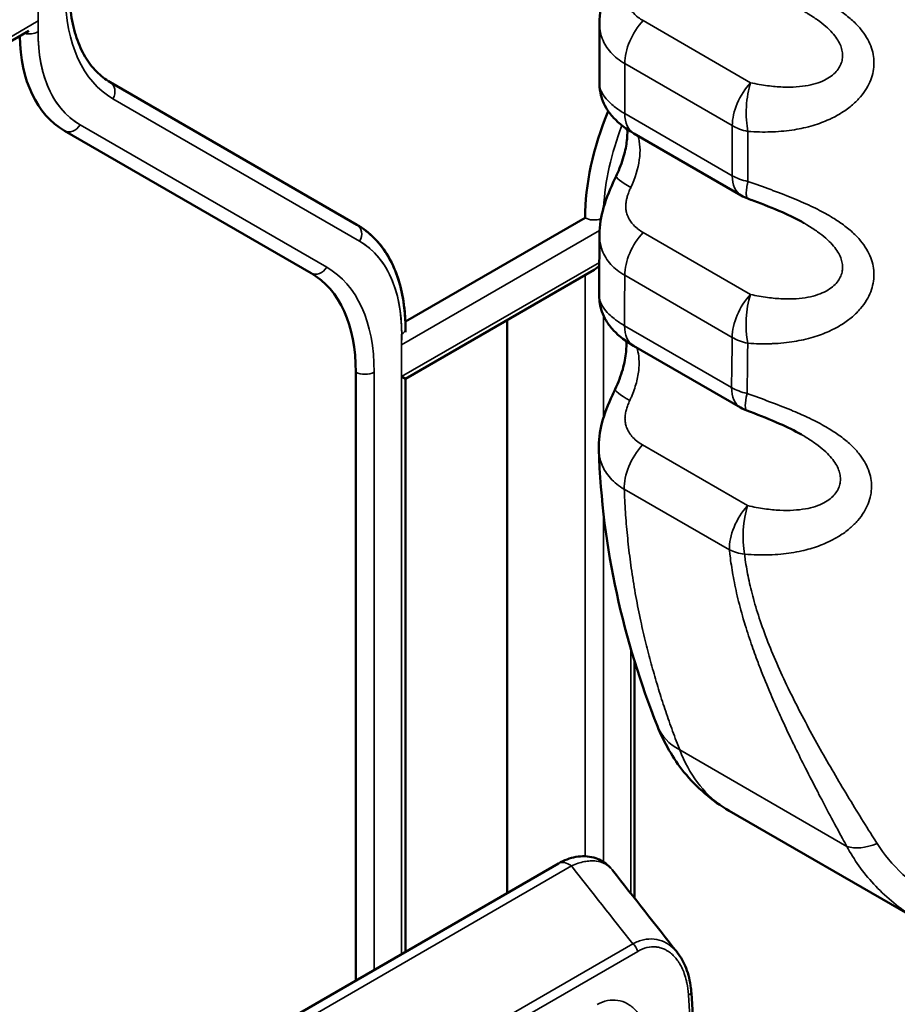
# Model space of a CAD drawing. Header units: millimetres. Extents: x 0 to 14369, y -869 to 2970.
# Tile 729 of 787: x 3818 to 3838, y 1840 to 1863. Entities that reach past the tile are written whole.
import ezdxf

# ---------------------------------------------------------------- set-up
doc = ezdxf.new("R2010")
doc.units = ezdxf.units.MM
doc.header["$LTSCALE"] = 10
doc.layers.add('Sichtbar (ISO)', color=7, linetype='Continuous', lineweight=50)
doc.layers.add('Sichtbar schmal (ISO)', color=7, linetype='Continuous', lineweight=35)

msp = doc.modelspace()

# ---------------------------------------------------------------- linework, layer by layer
at = {"layer": 'Sichtbar (ISO)'}
for p, q in [((3831.187, 1861.397), (3831.187, 1862.802)), ((3814.325, 1860.506), (3817.984, 1862.619)), ((3825.576, 1858.133), (3819.868, 1861.428)), ((3825.576, 1858.133), (3819.868, 1861.428)), ((3818.808, 1860.309), (3824.515, 1857.014)), ((3818.808, 1860.309), (3824.515, 1857.014)), ((3834.468, 1858.81), (3831.98, 1860.247)), ((3830.854, 1858.294), (3826.696, 1855.893)), ((3835.918, 1858.172), (3835.918, 1858.172)), ((3826.699, 1854.569), (3831.066, 1857.09)), ((3829.051, 1842.671), (3829.051, 1855.927)), ((3829.051, 1855.927), (3829.051, 1842.671)), ((3826.699, 1855.722), (3826.699, 1855.65)), ((3834.451, 1853.904), (3831.975, 1855.334)), ((3825.55, 1854.725), (3825.55, 1840.65)), ((3826.611, 1854.62), (3826.699, 1854.569)), ((3826.699, 1854.569), (3826.699, 1841.313)), ((3826.699, 1854.569), (3826.699, 1841.313)), ((3835.86, 1853.278), (3835.86, 1853.278)), ((3832.002, 1842.551), (3832.002, 1848.04)), ((3832.002, 1842.551), (3832.002, 1848.04)), ((3834.19, 1844.578), (3834.19, 1844.577)), ((3834.19, 1844.577), (3838.579, 1842.043)), ((3830.24, 1843.358), (3822.694, 1839.001)), ((3832.002, 1841.521), (3832.002, 1841.521)), ((3832.002, 1841.521), (3832.002, 1841.521))]:
    msp.add_line(p, q, dxfattribs=at)
for centre, end in [((3834.968, 1859.676), 249.6084), ((3834.951, 1854.771), 249.2849)]:
    msp.add_arc(centre, 1, 240, end, dxfattribs=at)
for centre, major_axis, ratio, start_param, end_param in [((3821.308, 1864.639), (-2.5, -4.33), 0.57735, 5.522643, 6.283185), ((3834.389, 1860.335), (-2.5, -4.33), 0.57735, 4.940149, 5.497787), ((3832.48, 1861.113), (-0.5, -0.866), 0.57735, 6.283115, 6.283185), ((3822.015, 1852.684), (2.5, 4.33), 0.57735, 5.497787, 6.283185), ((3831.066, 1857.437), (-0.212, -0.367), 0.57735, 0.785398, 1.191118), ((3832.475, 1856.2), (-0.5, -0.866), 0.57735, 6.283116, 6.283185), ((3834.388, 1847.27), (-1.86, -0.735), 0.688747, 6.283177, 6.283308), ((3830.49, 1842.925), (-0.25, 0.433), 0.57735, 6.282726, 6.283185)]:
    msp.add_ellipse(centre, major_axis=major_axis, ratio=ratio, start_param=start_param, end_param=end_param, dxfattribs=at)
for points, knots in [([(3831.187, 1862.801), (3831.187, 1863.012), (3831.223, 1863.225), (3831.349, 1863.656), (3831.445, 1863.879), (3831.555, 1864.117), (3831.565, 1864.138), (3831.575, 1864.16)], [0, 0, 0, 0, 0.0657843, 0.0657843, 0.1372509, 0.1372509, 0.1444412, 0.1444412, 0.1444412, 0.1444412]), ([(3818.921, 1863.595), (3818.921, 1863.382), (3818.935, 1863.179), (3818.992, 1862.799), (3819.034, 1862.621), (3819.143, 1862.297), (3819.21, 1862.15), (3819.365, 1861.888), (3819.453, 1861.774), (3819.647, 1861.577), (3819.753, 1861.495), (3819.868, 1861.428)], [3.1415927, 3.1415927, 3.1415927, 3.1415927, 3.2986723, 3.2986723, 3.4557519, 3.4557519, 3.6128316, 3.6128316, 3.7699112, 3.7699112, 3.9269908, 3.9269908, 3.9269908, 3.9269908]), ([(3818.921, 1863.595), (3818.921, 1863.382), (3818.935, 1863.179), (3818.992, 1862.799), (3819.034, 1862.621), (3819.143, 1862.297), (3819.21, 1862.15), (3819.365, 1861.888), (3819.453, 1861.774), (3819.647, 1861.577), (3819.753, 1861.495), (3819.868, 1861.428)], [3.1415927, 3.1415927, 3.1415927, 3.1415927, 3.2986723, 3.2986723, 3.4557519, 3.4557519, 3.6128316, 3.6128316, 3.7699112, 3.7699112, 3.9269908, 3.9269908, 3.9269908, 3.9269908]), ([(3831.98, 1860.247), (3831.802, 1860.349), (3831.645, 1860.466), (3831.448, 1860.679), (3831.39, 1860.755), (3831.303, 1860.905), (3831.27, 1860.975), (3831.208, 1861.159), (3831.187, 1861.278), (3831.187, 1861.397)], [0, 0, 0, 0, 0.0672449, 0.0672449, 0.0997114, 0.0997114, 0.1245802, 0.1245802, 0.161148, 0.161148, 0.161148, 0.161148]), ([(3831.831, 1860.339), (3831.834, 1860.287), (3831.834, 1860.227), (3831.823, 1860.057), (3831.804, 1859.938), (3831.74, 1859.677), (3831.693, 1859.533), (3831.615, 1859.346), (3831.595, 1859.303), (3831.575, 1859.26)], [1.501251, 1.501251, 1.501251, 1.501251, 1.6523965, 1.6523965, 1.8883791, 1.8883791, 2.139687, 2.139687, 2.2147646, 2.2147646, 2.2147646, 2.2147646]), ([(3831.186, 1857.903), (3831.186, 1858.114), (3831.223, 1858.327), (3831.35, 1858.759), (3831.445, 1858.982), (3831.555, 1859.218), (3831.565, 1859.239), (3831.575, 1859.259)], [0, 0, 0, 0, 0.0658516, 0.0658516, 0.1374057, 0.1374057, 0.1441961, 0.1441961, 0.1441961, 0.1441961]), ([(3835.918, 1858.172), (3835.761, 1858.263), (3835.592, 1858.345), (3835.203, 1858.516), (3834.98, 1858.603), (3834.713, 1858.704), (3834.666, 1858.721), (3834.62, 1858.738)], [0, 0, 0, 0, 0.0560299, 0.0560299, 0.1274934, 0.1274934, 0.142598, 0.142598, 0.142598, 0.142598]), ([(3825.576, 1858.133), (3825.722, 1858.049), (3825.857, 1857.944), (3826.098, 1857.7), (3826.204, 1857.561), (3826.386, 1857.255), (3826.461, 1857.088), (3826.581, 1856.731), (3826.625, 1856.542), (3826.684, 1856.144), (3826.699, 1855.937), (3826.699, 1855.722)], [5.4977871, 5.4977871, 5.4977871, 5.4977871, 5.6548668, 5.6548668, 5.8119464, 5.8119464, 5.969026, 5.969026, 6.1261057, 6.1261057, 6.2831853, 6.2831853, 6.2831853, 6.2831853]), ([(3825.576, 1858.133), (3825.726, 1858.047), (3825.863, 1857.939), (3826.109, 1857.688), (3826.216, 1857.544), (3826.399, 1857.229), (3826.474, 1857.056), (3826.592, 1856.688), (3826.635, 1856.492), (3826.687, 1856.106), (3826.699, 1855.917), (3826.699, 1855.722)], [5.4977871, 5.4977871, 5.4977871, 5.4977871, 5.6585239, 5.6585239, 5.8192606, 5.8192606, 5.9799973, 5.9799973, 6.1407341, 6.1407341, 6.2831853, 6.2831853, 6.2831853, 6.2831853]), ([(3831.975, 1855.334), (3831.8, 1855.435), (3831.645, 1855.549), (3831.449, 1855.759), (3831.39, 1855.834), (3831.302, 1855.982), (3831.269, 1856.052), (3831.203, 1856.239), (3831.181, 1856.363), (3831.182, 1856.486)], [0, 0, 0, 0, 0.0665161, 0.0665161, 0.0990296, 0.0990296, 0.1238428, 0.1238428, 0.1617374, 0.1617374, 0.1617374, 0.1617374]), ([(3831.549, 1854.326), (3831.622, 1854.479), (3831.682, 1854.637), (3831.766, 1854.93), (3831.793, 1855.07), (3831.813, 1855.285), (3831.813, 1855.37), (3831.808, 1855.439)], [0, 0, 0, 0, 0.051391, 0.051391, 0.1008382, 0.1008382, 0.1388564, 0.1388564, 0.1388564, 0.1388564]), ([(3831.172, 1852.93), (3831.165, 1853.135), (3831.193, 1853.344), (3831.303, 1853.765), (3831.391, 1853.983), (3831.508, 1854.238), (3831.528, 1854.282), (3831.549, 1854.326)], [0, 0, 0, 0, 0.0640289, 0.0640289, 0.1335285, 0.1335285, 0.1481583, 0.1481583, 0.1481583, 0.1481583]), ([(3835.86, 1853.278), (3835.7, 1853.37), (3835.528, 1853.454), (3835.132, 1853.629), (3834.905, 1853.718), (3834.653, 1853.814), (3834.625, 1853.825), (3834.598, 1853.835)], [0, 0, 0, 0, 0.0569466, 0.0569466, 0.1298689, 0.1298689, 0.1388534, 0.1388534, 0.1388534, 0.1388534]), ([(3834.189, 1844.577), (3833.792, 1844.807), (3833.432, 1845.115), (3832.887, 1845.791), (3832.679, 1846.153), (3832.528, 1846.535)], [0, 0, 0, 0, 0.156312, 0.156312, 0.294894, 0.294894, 0.294894, 0.294894]), ([(3830.24, 1843.358), (3830.368, 1843.432), (3830.504, 1843.484), (3830.779, 1843.533), (3830.923, 1843.53), (3831.17, 1843.462), (3831.279, 1843.405), (3831.396, 1843.305), (3831.423, 1843.278), (3831.449, 1843.25)], [0, 0, 0, 0, 0.0487306, 0.0487306, 0.0967987, 0.0967987, 0.1365635, 0.1365635, 0.1495427, 0.1495427, 0.1495427, 0.1495427]), ([(3832.989, 1841.299), (3833.072, 1841.194), (3833.14, 1841.07), (3833.246, 1840.793), (3833.283, 1840.637), (3833.307, 1840.438), (3833.311, 1840.399), (3833.314, 1840.36)], [0, 0, 0, 0, 0.0464692, 0.0464692, 0.0963292, 0.0963292, 0.1083603, 0.1083603, 0.1083603, 0.1083603])]:
    msp.add_open_spline(points, degree=3, knots=knots, dxfattribs=at)
for points in [[(3831.187, 1861.397), (3831.187, 1861.397), (3831.187, 1861.397), (3831.187, 1861.397)], [(3831.181, 1856.487), (3831.184, 1856.959), (3831.185, 1857.432), (3831.186, 1857.904)], [(3831.182, 1856.486), (3831.182, 1856.486), (3831.182, 1856.487), (3831.182, 1856.487)], [(3832.528, 1846.535), (3831.746, 1848.515), (3831.252, 1850.616), (3831.172, 1852.931)], [(3831.487, 1843.204), (3831.486, 1843.205), (3831.485, 1843.207), (3831.484, 1843.208)], [(3831.488, 1843.205), (3831.987, 1842.569), (3832.488, 1841.933), (3832.99, 1841.298)], [(3833.314, 1840.36), (3833.502, 1837.599), (3833.525, 1834.79), (3833.429, 1831.98)]]:
    msp.add_open_spline(points, degree=3, dxfattribs=at)
at = {"layer": 'Sichtbar schmal (ISO)'}
for p, q in [((3818.197, 1862.598), (3818.197, 1888.3)), ((3814.23, 1860.552), (3818.203, 1862.846)), ((3832.197, 1862.855), (3834.685, 1861.418)), ((3831.772, 1861.862), (3831.772, 1860.704)), ((3834.261, 1860.425), (3831.772, 1861.862)), ((3825.638, 1857.751), (3819.931, 1861.046)), ((3819.931, 1861.046), (3825.638, 1857.751)), ((3831.772, 1860.704), (3834.261, 1859.268)), ((3819.17, 1860.446), (3824.877, 1857.151)), ((3824.877, 1857.151), (3819.17, 1860.446)), ((3834.261, 1859.268), (3834.261, 1860.425)), ((3834.623, 1860.291), (3834.623, 1859.134)), ((3831.188, 1857.997), (3826.604, 1855.351)), ((3832.196, 1857.955), (3834.682, 1856.52)), ((3831.278, 1857.475), (3831.278, 1857.476)), ((3826.611, 1854.62), (3831.185, 1857.26)), ((3830.854, 1856.968), (3830.854, 1843.524)), ((3830.854, 1843.524), (3830.854, 1856.968)), ((3831.772, 1856.963), (3834.257, 1855.528)), ((3831.278, 1853.658), (3831.278, 1856.038)), ((3831.278, 1856.038), (3831.278, 1853.658)), ((3834.244, 1854.368), (3831.768, 1855.797)), ((3826.611, 1855.6), (3826.611, 1841.263)), ((3825.55, 1854.725), (3825.55, 1840.65)), ((3825.975, 1840.895), (3825.975, 1854.725)), ((3825.975, 1854.725), (3825.975, 1840.895)), ((3826.611, 1841.263), (3826.611, 1854.62)), ((3832.184, 1853.04), (3834.616, 1851.635)), ((3831.278, 1852.506), (3831.278, 1852.507)), ((3831.278, 1852.507), (3831.278, 1852.506)), ((3831.761, 1852.016), (3834.194, 1850.611)), ((3831.278, 1843.395), (3831.278, 1851.464)), ((3831.278, 1851.464), (3831.278, 1843.395)), ((3831.914, 1848.333), (3831.914, 1842.662)), ((3831.914, 1842.662), (3831.914, 1848.333)), ((3836.914, 1843.752), (3833.045, 1845.985)), ((3822.994, 1838.943), (3830.54, 1843.3)), ((3831.959, 1841.499), (3825.547, 1837.797)), ((3825.661, 1837.623), (3832.072, 1841.325))]:
    msp.add_line(p, q, dxfattribs=at)
for centre, major_axis, ratio, start_param, end_param in [((3822.581, 1865.636), (-2.65, -4.59), 0.57735, 5.497787, 6.283185), ((3822.581, 1865.636), (-2.65, -4.59), 0.57735, 5.497787, 6.283185), ((3821.52, 1864.516), (-2.35, -4.07), 0.57735, 5.433914, 6.283185), ((3832.48, 1862.27), (-0.5, -0.866), 0.57735, 4.338507, 5.497787), ((3821.308, 1864.639), (-2.5, -4.33), 0.57735, 5.522643, 6.283185), ((3817.984, 1862.72), (-0.3, 0), 0.57735, 1.212477, 2.356194), ((3821.52, 1864.516), (-2.35, -4.07), 0.57735, 5.497787, 6.283185), ((3819.718, 1861.169), (0.15, 0.26), 0.816497, 4.712389, 6.283185), ((3819.718, 1861.169), (0.15, 0.26), 0.816497, 4.712389, 6.283185), ((3834.968, 1860.833), (0.5, 0.866), 0.57735, 1.196907, 2.356194), ((3834.389, 1860.335), (-2.5, -4.33), 0.57735, 4.940149, 5.497787), ((3832.48, 1861.113), (-0.5, -0.866), 0.57735, 5.497787, 6.283115), ((3818.958, 1860.569), (-0.15, -0.26), 0.816497, 0, 1.570796), ((3818.958, 1860.569), (-0.15, -0.26), 0.816497, 0, 1.570796), ((3834.601, 1860.213), (-2.35, -4.07), 0.57735, 4.983603, 5.435624), ((3834.601, 1860.213), (-2.35, -4.07), 0.57735, 4.983603, 5.435624), ((3834.968, 1860.833), (1, 0), 0.57735, 3.926991, 4.359486), ((3831.065, 1859.242), (-0.75, -1.299), 0.577377, 1.712436, 2.657021), ((3835.662, 1860.318), (2.65, 4.59), 0.57735, 2.028549, 2.028555), ((3835.663, 1860.318), (-2.651, -4.591), 0.57735, 5.170141, 5.170148), ((3832.479, 1858.833), (-0.904, 0.427), 0.115123, 0, 0.950527), ((3835.662, 1860.318), (2.65, 4.59), 0.57735, 2.105904, 2.105923), ((3835.662, 1860.318), (-2.65, -4.59), 0.57735, 5.247497, 5.247516), ((3834.968, 1859.676), (-0.5, -0.866), 0.57735, 5.497787, 6.283185), ((3834.968, 1859.676), (-1, 0), 0.57735, 0.785398, 1.217913), ((3825.426, 1857.874), (0.15, 0.26), 0.816497, 4.712389, 6.283185), ((3825.426, 1857.874), (0.15, 0.26), 0.816497, 4.712389, 6.283185), ((3831.066, 1858.416), (0.3, 0), 0.57735, 3.926991, 5.252301), ((3832.479, 1857.369), (-0.5, -0.866), 0.57735, 4.337736, 5.495579), ((3823.288, 1853.681), (2.35, 4.07), 0.57735, 5.497787, 6.283185), ((3823.288, 1853.681), (2.35, 4.07), 0.57735, 5.433914, 6.283185), ((3824.665, 1857.274), (-0.15, -0.26), 0.816497, 0, 1.570796), ((3824.665, 1857.274), (-0.15, -0.26), 0.816497, 0, 1.570796), ((3822.015, 1852.684), (2.5, 4.33), 0.57735, 5.497787, 6.283185), ((3822.227, 1852.561), (2.65, 4.59), 0.57735, 5.497787, 6.283185), ((3822.227, 1852.561), (2.65, 4.59), 0.57735, 5.497787, 6.283185), ((3566.155, 1704.291), (-187.82, -325.313), 0.57735, 2.350179, 2.353971), ((3834.964, 1855.934), (0.5, 0.866), 0.57735, 1.19611, 2.353984), ((3834.964, 1855.934), (-0.054, -0.999), 0.381594, 4.106637, 5.306371), ((3826.399, 1855.722), (0.3, 0), 0.57735, 5.497787, 6.283185), ((3832.475, 1856.2), (-0.5, -0.866), 0.57735, 5.491334, 6.283116), ((3834.964, 1855.934), (-1, 0.006), 0.578839, 0.788907, 1.220795), ((3825.763, 1854.847), (0.3, 0), 0.57735, 3.926991, 5.497787), ((3825.763, 1854.847), (-0.3, 0), 0.57735, 0.785398, 2.356194), ((3832.452, 1853.897), (-0.903, 0.429), 0.106233, 6.283172, 7.23394), ((3834.951, 1854.771), (-0.5, -0.866), 0.57735, 5.491314, 6.283185), ((3834.951, 1854.771), (-1, 0.018), 0.581693, 0.795725, 1.225674), ((3834.951, 1854.771), (-0.354, -0.935), 0.172706, 5.393104, 6.283152), ((3832.468, 1852.456), (-0.5, -0.866), 0.57735, 4.340767, 5.537451), ((3834.901, 1851.052), (0.5, 0.866), 0.57735, 1.19915, 2.395856), ((3834.901, 1851.052), (-0.062, -0.998), 0.387717, 4.112368, 5.30765), ((3834.901, 1851.052), (0.994, 0.108), 0.546703, 3.86459, 4.288526), ((3834.388, 1847.27), (-1.86, -0.735), 0.688747, 0.000124, 0.5338), ((3837.586, 1844.394), (-0.874, -0.487), 0.535855, 0.452183, 1.311873), ((3830.49, 1842.925), (-0.25, 0.433), 0.57735, 5.355885, 6.282726), ((3831.939, 1841.349), (0.1, -0.173), 0.57735, 1.116979, 2.214286), ((3833.114, 1840.346), (0.2, 0.014), 0.219993, 5.431759, 6.282686)]:
    msp.add_ellipse(centre, major_axis=major_axis, ratio=ratio, start_param=start_param, end_param=end_param, dxfattribs=at)
for points, knots in [([(3834.623, 1860.291), (3834.807, 1860.278), (3834.983, 1860.274), (3835.15, 1860.28), (3835.165, 1860.28), (3835.18, 1860.281), (3835.194, 1860.281), (3835.374, 1860.289), (3835.542, 1860.306), (3835.699, 1860.332), (3835.771, 1860.344), (3835.841, 1860.357), (3835.908, 1860.372), (3835.986, 1860.39), (3836.062, 1860.41), (3836.133, 1860.431), (3836.266, 1860.471), (3836.388, 1860.517), (3836.499, 1860.567), (3836.516, 1860.574), (3836.533, 1860.582), (3836.55, 1860.59), (3836.64, 1860.633), (3836.723, 1860.68), (3836.799, 1860.728), (3836.889, 1860.784), (3836.969, 1860.844), (3837.04, 1860.905), (3837.111, 1860.966), (3837.173, 1861.029), (3837.227, 1861.093), (3837.281, 1861.157), (3837.327, 1861.221), (3837.367, 1861.286), (3837.406, 1861.351), (3837.438, 1861.417), (3837.463, 1861.482), (3837.488, 1861.548), (3837.507, 1861.614), (3837.52, 1861.68), (3837.532, 1861.745), (3837.538, 1861.811), (3837.538, 1861.877), (3837.539, 1861.943), (3837.533, 1862.008), (3837.52, 1862.074), (3837.508, 1862.139), (3837.489, 1862.205), (3837.464, 1862.27), (3837.439, 1862.336), (3837.407, 1862.401), (3837.368, 1862.466), (3837.329, 1862.531), (3837.283, 1862.597), (3837.229, 1862.662), (3837.175, 1862.727), (3837.113, 1862.792), (3837.042, 1862.856), (3836.971, 1862.921), (3836.892, 1862.986), (3836.802, 1863.05), (3836.725, 1863.106), (3836.641, 1863.161), (3836.549, 1863.216), (3836.533, 1863.225), (3836.517, 1863.235), (3836.502, 1863.244), (3836.391, 1863.308), (3836.269, 1863.373), (3836.136, 1863.437), (3836.063, 1863.472), (3835.987, 1863.507), (3835.907, 1863.542), (3835.841, 1863.572), (3835.772, 1863.601), (3835.701, 1863.63), (3835.544, 1863.695), (3835.375, 1863.761), (3835.195, 1863.827), (3835.18, 1863.833), (3835.165, 1863.839), (3835.15, 1863.844), (3834.983, 1863.905), (3834.807, 1863.968), (3834.623, 1864.033)], [0, 0, 0, 0, 0.041799, 0.041799, 0.041799, 0.045455, 0.045455, 0.045455, 0.090909, 0.090909, 0.090909, 0.111861, 0.111861, 0.111861, 0.136364, 0.136364, 0.136364, 0.181818, 0.181818, 0.181818, 0.188905, 0.188905, 0.188905, 0.227273, 0.227273, 0.227273, 0.272727, 0.272727, 0.272727, 0.318182, 0.318182, 0.318182, 0.363636, 0.363636, 0.363636, 0.409091, 0.409091, 0.409091, 0.454545, 0.454545, 0.454545, 0.5, 0.5, 0.5, 0.545455, 0.545455, 0.545455, 0.590909, 0.590909, 0.590909, 0.636364, 0.636364, 0.636364, 0.681818, 0.681818, 0.681818, 0.727273, 0.727273, 0.727273, 0.772727, 0.772727, 0.772727, 0.811644, 0.811644, 0.811644, 0.818182, 0.818182, 0.818182, 0.863636, 0.863636, 0.863636, 0.888444, 0.888444, 0.888444, 0.909091, 0.909091, 0.909091, 0.954545, 0.954545, 0.954545, 0.958321, 0.958321, 0.958321, 1, 1, 1, 1]), ([(3831.914, 1863.896), (3831.9, 1863.867), (3831.887, 1863.838), (3831.875, 1863.808), (3831.847, 1863.739), (3831.824, 1863.67), (3831.81, 1863.601), (3831.798, 1863.536), (3831.793, 1863.471), (3831.799, 1863.409), (3831.804, 1863.347), (3831.818, 1863.287), (3831.842, 1863.23), (3831.866, 1863.173), (3831.899, 1863.119), (3831.94, 1863.068), (3831.981, 1863.018), (3832.031, 1862.971), (3832.086, 1862.928), (3832.121, 1862.902), (3832.158, 1862.877), (3832.197, 1862.855)], [0.0001066, 0.0001066, 0.0001066, 0.0001066, 0.0746009, 0.0746009, 0.0746009, 0.2504735, 0.2504735, 0.2504735, 0.4157777, 0.4157777, 0.4157777, 0.5773398, 0.5773398, 0.5773398, 0.7381886, 0.7381886, 0.7381886, 0.8998758, 0.8998758, 0.8998758, 1, 1, 1, 1]), ([(3835.918, 1863.071), (3835.947, 1863.054), (3836.062, 1862.986), (3836.242, 1862.869), (3836.431, 1862.72), (3836.579, 1862.575), (3836.687, 1862.435), (3836.76, 1862.301), (3836.803, 1862.174), (3836.817, 1862.051), (3836.805, 1861.932), (3836.765, 1861.816), (3836.694, 1861.703), (3836.588, 1861.595), (3836.441, 1861.496), (3836.252, 1861.412), (3836.021, 1861.351), (3835.748, 1861.316), (3835.434, 1861.312), (3835.082, 1861.343), (3834.821, 1861.389), (3834.685, 1861.418)], [0.1666669, 0.1666669, 0.1666669, 0.1666669, 0.1818182, 0.2272727, 0.2727273, 0.3181818, 0.3636364, 0.4090909, 0.4545455, 0.5, 0.5454545, 0.5909091, 0.6363636, 0.6818182, 0.7272727, 0.7727273, 0.8181818, 0.8636364, 0.9090909, 0.9545455, 1, 1, 1, 1]), ([(3831.187, 1862.801), (3831.187, 1862.68), (3831.206, 1862.567), (3831.243, 1862.461), (3831.246, 1862.454), (3831.249, 1862.446), (3831.252, 1862.438), (3831.296, 1862.322), (3831.364, 1862.213), (3831.452, 1862.116), (3831.54, 1862.019), (3831.65, 1861.932), (3831.772, 1861.862)], [0.5058465, 0.5058465, 0.5058465, 0.5058465, 0.6556976, 0.6556976, 0.6556976, 0.6666667, 0.6666667, 0.6666667, 0.8333333, 0.8333333, 0.8333333, 1, 1, 1, 1]), ([(3831.772, 1860.704), (3831.696, 1860.749), (3831.624, 1860.796), (3831.56, 1860.844), (3831.519, 1860.875), (3831.482, 1860.906), (3831.447, 1860.938), (3831.394, 1860.987), (3831.348, 1861.036), (3831.311, 1861.085), (3831.286, 1861.118), (3831.265, 1861.151), (3831.248, 1861.184), (3831.222, 1861.232), (3831.204, 1861.278), (3831.195, 1861.322), (3831.189, 1861.348), (3831.187, 1861.372), (3831.187, 1861.397)], [0.0000115, 0.0000115, 0.0000115, 0.0000115, 0.1021438, 0.1021438, 0.1021438, 0.1666667, 0.1666667, 0.1666667, 0.265988, 0.265988, 0.265988, 0.3333333, 0.3333333, 0.3333333, 0.4336492, 0.4336492, 0.4336492, 0.4911293, 0.4911293, 0.4911293, 0.4911293]), ([(3834.685, 1861.418), (3834.661, 1861.342), (3834.639, 1861.254), (3834.622, 1861.159), (3834.605, 1861.065), (3834.593, 1860.962), (3834.588, 1860.859), (3834.582, 1860.756), (3834.582, 1860.653), (3834.589, 1860.557), (3834.595, 1860.46), (3834.607, 1860.37), (3834.623, 1860.291)], [0.0000002, 0.0000002, 0.0000002, 0.0000002, 0.25, 0.25, 0.25, 0.5, 0.5, 0.5, 0.75, 0.75, 0.75, 1, 1, 1, 1]), ([(3834.623, 1859.134), (3834.616, 1859.106), (3834.611, 1859.08), (3834.606, 1859.055), (3834.602, 1859.03), (3834.598, 1859.006), (3834.594, 1858.983), (3834.591, 1858.96), (3834.589, 1858.938), (3834.587, 1858.917), (3834.585, 1858.897), (3834.584, 1858.878), (3834.584, 1858.86), (3834.583, 1858.842), (3834.584, 1858.825), (3834.586, 1858.81), (3834.587, 1858.794), (3834.59, 1858.78), (3834.595, 1858.768), (3834.6, 1858.756), (3834.606, 1858.746), (3834.614, 1858.741), (3834.616, 1858.74), (3834.618, 1858.739), (3834.62, 1858.738)], [0, 0, 0, 0, 0.1111111, 0.1111111, 0.1111111, 0.2222222, 0.2222222, 0.2222222, 0.3333333, 0.3333333, 0.3333333, 0.4444444, 0.4444444, 0.4444444, 0.5555556, 0.5555556, 0.5555556, 0.6666667, 0.6666667, 0.6666667, 0.7777778, 0.7777778, 0.7777778, 0.8011078, 0.8011078, 0.8011078, 0.8011078]), ([(3834.618, 1855.393), (3834.804, 1855.379), (3834.982, 1855.375), (3835.15, 1855.381), (3835.164, 1855.381), (3835.177, 1855.382), (3835.19, 1855.382), (3835.37, 1855.389), (3835.539, 1855.407), (3835.696, 1855.432), (3835.769, 1855.444), (3835.84, 1855.458), (3835.908, 1855.473), (3835.985, 1855.491), (3836.06, 1855.51), (3836.131, 1855.531), (3836.264, 1855.571), (3836.386, 1855.617), (3836.497, 1855.667), (3836.515, 1855.675), (3836.532, 1855.683), (3836.55, 1855.691), (3836.64, 1855.734), (3836.722, 1855.78), (3836.797, 1855.828), (3836.887, 1855.885), (3836.967, 1855.944), (3837.039, 1856.005), (3837.11, 1856.066), (3837.172, 1856.129), (3837.226, 1856.193), (3837.28, 1856.257), (3837.327, 1856.321), (3837.366, 1856.386), (3837.405, 1856.451), (3837.437, 1856.517), (3837.463, 1856.583), (3837.488, 1856.648), (3837.507, 1856.714), (3837.519, 1856.78), (3837.532, 1856.846), (3837.538, 1856.911), (3837.538, 1856.977), (3837.539, 1857.043), (3837.533, 1857.109), (3837.52, 1857.174), (3837.508, 1857.24), (3837.489, 1857.305), (3837.464, 1857.371), (3837.439, 1857.436), (3837.407, 1857.501), (3837.369, 1857.567), (3837.33, 1857.632), (3837.283, 1857.697), (3837.229, 1857.762), (3837.175, 1857.827), (3837.113, 1857.892), (3837.043, 1857.957), (3836.972, 1858.022), (3836.892, 1858.087), (3836.802, 1858.151), (3836.725, 1858.207), (3836.641, 1858.262), (3836.549, 1858.317), (3836.533, 1858.326), (3836.518, 1858.336), (3836.502, 1858.345), (3836.391, 1858.409), (3836.27, 1858.474), (3836.136, 1858.538), (3836.063, 1858.573), (3835.987, 1858.608), (3835.907, 1858.643), (3835.841, 1858.673), (3835.772, 1858.702), (3835.701, 1858.731), (3835.544, 1858.796), (3835.375, 1858.862), (3835.195, 1858.928), (3835.18, 1858.934), (3835.165, 1858.94), (3835.15, 1858.945), (3834.983, 1859.006), (3834.807, 1859.069), (3834.623, 1859.134)], [0, 0, 0, 0, 0.04213, 0.04213, 0.04213, 0.045455, 0.045455, 0.045455, 0.090909, 0.090909, 0.090909, 0.112168, 0.112168, 0.112168, 0.136364, 0.136364, 0.136364, 0.181818, 0.181818, 0.181818, 0.189186, 0.189186, 0.189186, 0.227273, 0.227273, 0.227273, 0.272727, 0.272727, 0.272727, 0.318182, 0.318182, 0.318182, 0.363636, 0.363636, 0.363636, 0.409091, 0.409091, 0.409091, 0.454545, 0.454545, 0.454545, 0.5, 0.5, 0.5, 0.545455, 0.545455, 0.545455, 0.590909, 0.590909, 0.590909, 0.636364, 0.636364, 0.636364, 0.681818, 0.681818, 0.681818, 0.727273, 0.727273, 0.727273, 0.772727, 0.772727, 0.772727, 0.811709, 0.811709, 0.811709, 0.818182, 0.818182, 0.818182, 0.863636, 0.863636, 0.863636, 0.888484, 0.888484, 0.888484, 0.909091, 0.909091, 0.909091, 0.954545, 0.954545, 0.954545, 0.958337, 0.958337, 0.958337, 1, 1, 1, 1]), ([(3831.914, 1858.996), (3831.9, 1858.967), (3831.887, 1858.938), (3831.875, 1858.909), (3831.872, 1858.903), (3831.87, 1858.897), (3831.868, 1858.891), (3831.854, 1858.856), (3831.841, 1858.82), (3831.831, 1858.784), (3831.822, 1858.756), (3831.816, 1858.729), (3831.81, 1858.701), (3831.809, 1858.693), (3831.807, 1858.685), (3831.806, 1858.677), (3831.8, 1858.641), (3831.796, 1858.605), (3831.796, 1858.57), (3831.796, 1858.549), (3831.796, 1858.529), (3831.798, 1858.509), (3831.799, 1858.494), (3831.801, 1858.48), (3831.803, 1858.466), (3831.809, 1858.431), (3831.817, 1858.397), (3831.829, 1858.363), (3831.833, 1858.352), (3831.837, 1858.341), (3831.842, 1858.33), (3831.852, 1858.306), (3831.864, 1858.282), (3831.877, 1858.258), (3831.895, 1858.228), (3831.915, 1858.198), (3831.94, 1858.169), (3831.944, 1858.164), (3831.948, 1858.159), (3831.952, 1858.154), (3831.982, 1858.119), (3832.017, 1858.084), (3832.057, 1858.051), (3832.067, 1858.043), (3832.076, 1858.036), (3832.086, 1858.028), (3832.119, 1858.003), (3832.156, 1857.978), (3832.196, 1857.955)], [0.0000997, 0.0000997, 0.0000997, 0.0000997, 0.0832007, 0.0832007, 0.0832007, 0.1, 0.1, 0.1, 0.2, 0.2, 0.2, 0.2770542, 0.2770542, 0.2770542, 0.3, 0.3, 0.3, 0.4, 0.4, 0.4, 0.4585336, 0.4585336, 0.4585336, 0.5, 0.5, 0.5, 0.6, 0.6, 0.6, 0.6314451, 0.6314451, 0.6314451, 0.7, 0.7, 0.7, 0.78565, 0.78565, 0.78565, 0.8, 0.8, 0.8, 0.9, 0.9, 0.9, 0.9229366, 0.9229366, 0.9229366, 1, 1, 1, 1]), ([(3835.918, 1858.172), (3835.947, 1858.155), (3836.062, 1858.087), (3836.242, 1857.97), (3836.431, 1857.821), (3836.579, 1857.675), (3836.688, 1857.535), (3836.761, 1857.402), (3836.803, 1857.275), (3836.817, 1857.152), (3836.804, 1857.033), (3836.765, 1856.917), (3836.694, 1856.804), (3836.588, 1856.696), (3836.441, 1856.596), (3836.251, 1856.513), (3836.019, 1856.451), (3835.745, 1856.417), (3835.432, 1856.413), (3835.079, 1856.444), (3834.818, 1856.49), (3834.682, 1856.52)], [0.1666221, 0.1666221, 0.1666221, 0.1666221, 0.1818182, 0.2272727, 0.2727273, 0.3181818, 0.3636364, 0.4090909, 0.4545455, 0.5, 0.5454545, 0.5909091, 0.6363636, 0.6818182, 0.7272727, 0.7727273, 0.8181818, 0.8636364, 0.9090909, 0.9545455, 0.9999993, 0.9999993, 0.9999993, 0.9999993]), ([(3831.186, 1857.903), (3831.186, 1857.856), (3831.189, 1857.81), (3831.194, 1857.765), (3831.205, 1857.686), (3831.223, 1857.611), (3831.251, 1857.539), (3831.295, 1857.423), (3831.363, 1857.315), (3831.451, 1857.217), (3831.539, 1857.12), (3831.649, 1857.033), (3831.771, 1856.963)], [0.5054042, 0.5054042, 0.5054042, 0.5054042, 0.5638223, 0.5638223, 0.5638223, 0.6666667, 0.6666667, 0.6666667, 0.8333333, 0.8333333, 0.8333333, 0.9999925, 0.9999925, 0.9999925, 0.9999925]), ([(3831.767, 1855.797), (3831.691, 1855.842), (3831.619, 1855.889), (3831.555, 1855.937), (3831.514, 1855.968), (3831.477, 1855.999), (3831.442, 1856.03), (3831.389, 1856.079), (3831.343, 1856.128), (3831.306, 1856.177), (3831.281, 1856.21), (3831.26, 1856.242), (3831.243, 1856.274), (3831.217, 1856.322), (3831.199, 1856.367), (3831.19, 1856.411), (3831.184, 1856.437), (3831.181, 1856.462), (3831.182, 1856.486)], [0.000157, 0.000157, 0.000157, 0.000157, 0.1021881, 0.1021881, 0.1021881, 0.1666667, 0.1666667, 0.1666667, 0.2660347, 0.2660347, 0.2660347, 0.3333333, 0.3333333, 0.3333333, 0.4336961, 0.4336961, 0.4336961, 0.4927208, 0.4927208, 0.4927208, 0.4927208]), ([(3834.257, 1855.528), (3834.257, 1855.496), (3834.257, 1855.464), (3834.257, 1855.432), (3834.257, 1855.268), (3834.255, 1855.106), (3834.252, 1854.945), (3834.249, 1854.781), (3834.246, 1854.618), (3834.245, 1854.454), (3834.245, 1854.425), (3834.244, 1854.396), (3834.244, 1854.368)], [0, 0, 0, 0, 0.0825158, 0.0825158, 0.0825158, 0.5018957, 0.5018957, 0.5018957, 0.925976, 0.925976, 0.925976, 0.9999999, 0.9999999, 0.9999999, 0.9999999]), ([(3834.618, 1855.393), (3834.618, 1855.361), (3834.618, 1855.329), (3834.617, 1855.297), (3834.616, 1855.134), (3834.614, 1854.971), (3834.612, 1854.808), (3834.61, 1854.644), (3834.608, 1854.48), (3834.605, 1854.315), (3834.604, 1854.287), (3834.604, 1854.258), (3834.603, 1854.229)], [0.0000193, 0.0000193, 0.0000193, 0.0000193, 0.0825158, 0.0825158, 0.0825158, 0.5018957, 0.5018957, 0.5018957, 0.925976, 0.925976, 0.925976, 1, 1, 1, 1]), ([(3832.105, 1854.939), (3832.104, 1854.993), (3832.101, 1855.045), (3832.095, 1855.094), (3832.086, 1855.164), (3832.071, 1855.23), (3832.051, 1855.29)], [0, 0, 0, 0, 0.208689, 0.208689, 0.208689, 0.5028034, 0.5028034, 0.5028034, 0.5028034]), ([(3831.89, 1854.068), (3831.903, 1854.094), (3831.914, 1854.12), (3831.926, 1854.146), (3831.973, 1854.256), (3832.012, 1854.368), (3832.041, 1854.478), (3832.07, 1854.589), (3832.09, 1854.697), (3832.099, 1854.802), (3832.103, 1854.848), (3832.105, 1854.894), (3832.105, 1854.939)], [0, 0, 0, 0, 0.0880817, 0.0880817, 0.0880817, 0.4604932, 0.4604932, 0.4604932, 0.8326982, 0.8326982, 0.8326982, 1, 1, 1, 1]), ([(3831.89, 1854.068), (3831.874, 1854.034), (3831.845, 1853.966), (3831.808, 1853.862), (3831.784, 1853.756), (3831.775, 1853.65), (3831.784, 1853.547), (3831.811, 1853.445), (3831.86, 1853.341), (3831.935, 1853.236), (3832.04, 1853.134), (3832.131, 1853.07), (3832.184, 1853.04)], [0, 0, 0, 0, 0.1, 0.2, 0.3, 0.4, 0.5, 0.6, 0.7, 0.8, 0.9, 0.9999998, 0.9999998, 0.9999998, 0.9999998]), ([(3834.545, 1850.512), (3834.747, 1850.495), (3834.938, 1850.491), (3835.119, 1850.497), (3835.299, 1850.503), (3835.468, 1850.519), (3835.626, 1850.543), (3835.71, 1850.556), (3835.79, 1850.571), (3835.867, 1850.589), (3835.935, 1850.604), (3836, 1850.621), (3836.063, 1850.639), (3836.197, 1850.677), (3836.319, 1850.722), (3836.431, 1850.771), (3836.455, 1850.782), (3836.478, 1850.793), (3836.501, 1850.804), (3836.585, 1850.844), (3836.662, 1850.886), (3836.733, 1850.93), (3836.824, 1850.986), (3836.905, 1851.045), (3836.976, 1851.105), (3836.981, 1851.11), (3836.986, 1851.114), (3836.991, 1851.118), (3837.056, 1851.174), (3837.114, 1851.232), (3837.165, 1851.291), (3837.22, 1851.354), (3837.267, 1851.418), (3837.306, 1851.483), (3837.308, 1851.486), (3837.31, 1851.488), (3837.311, 1851.491), (3837.349, 1851.553), (3837.379, 1851.615), (3837.404, 1851.678), (3837.43, 1851.743), (3837.449, 1851.808), (3837.462, 1851.873), (3837.463, 1851.876), (3837.463, 1851.879), (3837.464, 1851.882), (3837.476, 1851.944), (3837.482, 1852.007), (3837.483, 1852.069), (3837.483, 1852.135), (3837.478, 1852.2), (3837.466, 1852.265), (3837.454, 1852.33), (3837.436, 1852.396), (3837.412, 1852.461), (3837.388, 1852.526), (3837.357, 1852.591), (3837.319, 1852.656), (3837.317, 1852.659), (3837.315, 1852.661), (3837.314, 1852.664), (3837.277, 1852.726), (3837.233, 1852.789), (3837.182, 1852.851), (3837.129, 1852.916), (3837.068, 1852.981), (3836.998, 1853.046), (3836.928, 1853.111), (3836.85, 1853.175), (3836.761, 1853.24), (3836.684, 1853.297), (3836.599, 1853.353), (3836.505, 1853.41), (3836.492, 1853.418), (3836.478, 1853.426), (3836.464, 1853.435), (3836.355, 1853.499), (3836.235, 1853.564), (3836.103, 1853.629), (3836.029, 1853.665), (3835.952, 1853.701), (3835.871, 1853.737), (3835.807, 1853.766), (3835.741, 1853.795), (3835.672, 1853.823), (3835.517, 1853.889), (3835.349, 1853.955), (3835.171, 1854.022), (3835.155, 1854.028), (3835.138, 1854.034), (3835.122, 1854.04), (3834.958, 1854.102), (3834.784, 1854.164), (3834.603, 1854.229)], [0.0000001, 0.0000001, 0.0000001, 0.0000001, 0.0454545, 0.0454545, 0.0454545, 0.0909091, 0.0909091, 0.0909091, 0.1151254, 0.1151254, 0.1151254, 0.1363636, 0.1363636, 0.1363636, 0.1818182, 0.1818182, 0.1818182, 0.191641, 0.191641, 0.191641, 0.2272727, 0.2272727, 0.2272727, 0.2727273, 0.2727273, 0.2727273, 0.27587, 0.27587, 0.27587, 0.3181818, 0.3181818, 0.3181818, 0.3636364, 0.3636364, 0.3636364, 0.3655951, 0.3655951, 0.3655951, 0.4090909, 0.4090909, 0.4090909, 0.4545455, 0.4545455, 0.4545455, 0.4564846, 0.4564846, 0.4564846, 0.5, 0.5, 0.5, 0.5454545, 0.5454545, 0.5454545, 0.5909091, 0.5909091, 0.5909091, 0.6363636, 0.6363636, 0.6363636, 0.638169, 0.638169, 0.638169, 0.6818182, 0.6818182, 0.6818182, 0.7272727, 0.7272727, 0.7272727, 0.7727273, 0.7727273, 0.7727273, 0.8124315, 0.8124315, 0.8124315, 0.8181818, 0.8181818, 0.8181818, 0.8636364, 0.8636364, 0.8636364, 0.8890121, 0.8890121, 0.8890121, 0.9090909, 0.9090909, 0.9090909, 0.9545455, 0.9545455, 0.9545455, 0.9586826, 0.9586826, 0.9586826, 1, 1, 1, 1]), ([(3835.86, 1853.278), (3835.897, 1853.257), (3836.018, 1853.185), (3836.202, 1853.063), (3836.389, 1852.914), (3836.535, 1852.769), (3836.642, 1852.629), (3836.714, 1852.496), (3836.755, 1852.369), (3836.768, 1852.247), (3836.754, 1852.128), (3836.713, 1852.013), (3836.641, 1851.901), (3836.532, 1851.794), (3836.383, 1851.696), (3836.192, 1851.615), (3835.958, 1851.556), (3835.683, 1851.524), (3835.368, 1851.523), (3835.014, 1851.556), (3834.753, 1851.604), (3834.616, 1851.635)], [0.1629107, 0.1629107, 0.1629107, 0.1629107, 0.1818182, 0.2272727, 0.2727273, 0.3181818, 0.3636364, 0.4090909, 0.4545455, 0.5, 0.5454545, 0.5909091, 0.6363636, 0.6818182, 0.7272727, 0.7727273, 0.8181818, 0.8636364, 0.9090909, 0.9545455, 0.9999998, 0.9999998, 0.9999998, 0.9999998]), ([(3831.172, 1852.93), (3831.176, 1852.809), (3831.199, 1852.698), (3831.24, 1852.592), (3831.285, 1852.475), (3831.353, 1852.366), (3831.442, 1852.269), (3831.53, 1852.171), (3831.639, 1852.085), (3831.761, 1852.016)], [0.5169682, 0.5169682, 0.5169682, 0.5169682, 0.6666667, 0.6666667, 0.6666667, 0.8333333, 0.8333333, 0.8333333, 1, 1, 1, 1]), ([(3833.045, 1845.985), (3833.024, 1846.037), (3833.005, 1846.088), (3832.985, 1846.139), (3832.927, 1846.289), (3832.872, 1846.439), (3832.819, 1846.591), (3832.766, 1846.742), (3832.714, 1846.893), (3832.664, 1847.046), (3832.614, 1847.199), (3832.566, 1847.353), (3832.519, 1847.509), (3832.473, 1847.664), (3832.428, 1847.82), (3832.385, 1847.978), (3832.342, 1848.135), (3832.3, 1848.294), (3832.261, 1848.454), (3832.219, 1848.622), (3832.18, 1848.792), (3832.143, 1848.965), (3832.103, 1849.152), (3832.065, 1849.341), (3832.03, 1849.533), (3831.995, 1849.725), (3831.963, 1849.92), (3831.934, 1850.118), (3831.907, 1850.302), (3831.883, 1850.488), (3831.862, 1850.677), (3831.842, 1850.855), (3831.824, 1851.035), (3831.809, 1851.217), (3831.794, 1851.396), (3831.782, 1851.578), (3831.773, 1851.76), (3831.769, 1851.845), (3831.765, 1851.93), (3831.761, 1852.016)], [0, 0, 0, 0, 0.028178, 0.028178, 0.028178, 0.110519, 0.110519, 0.110519, 0.192491, 0.192491, 0.192491, 0.274634, 0.274634, 0.274634, 0.356705, 0.356705, 0.356705, 0.438314, 0.438314, 0.438314, 0.524121, 0.524121, 0.524121, 0.617368, 0.617368, 0.617368, 0.71094, 0.71094, 0.71094, 0.798132, 0.798132, 0.798132, 0.880551, 0.880551, 0.880551, 0.962014, 0.962014, 0.962014, 1, 1, 1, 1]), ([(3836.914, 1843.752), (3836.879, 1843.814), (3836.845, 1843.876), (3836.811, 1843.938), (3836.712, 1844.119), (3836.616, 1844.297), (3836.523, 1844.47), (3836.435, 1844.636), (3836.349, 1844.798), (3836.267, 1844.956), (3836.257, 1844.975), (3836.247, 1844.994), (3836.237, 1845.013), (3836.139, 1845.201), (3836.045, 1845.383), (3835.956, 1845.561), (3835.873, 1845.724), (3835.794, 1845.883), (3835.718, 1846.04), (3835.705, 1846.066), (3835.692, 1846.092), (3835.68, 1846.118), (3835.586, 1846.311), (3835.496, 1846.501), (3835.411, 1846.688), (3835.356, 1846.807), (3835.302, 1846.926), (3835.25, 1847.044), (3835.217, 1847.12), (3835.184, 1847.196), (3835.151, 1847.272), (3835.067, 1847.47), (3834.987, 1847.666), (3834.911, 1847.86), (3834.892, 1847.908), (3834.874, 1847.957), (3834.856, 1848.005), (3834.801, 1848.151), (3834.749, 1848.295), (3834.7, 1848.437), (3834.643, 1848.603), (3834.59, 1848.766), (3834.542, 1848.927), (3834.533, 1848.957), (3834.525, 1848.986), (3834.516, 1849.016), (3834.464, 1849.196), (3834.417, 1849.373), (3834.377, 1849.546), (3834.357, 1849.631), (3834.338, 1849.716), (3834.321, 1849.799), (3834.305, 1849.877), (3834.29, 1849.955), (3834.276, 1850.031), (3834.249, 1850.183), (3834.227, 1850.331), (3834.209, 1850.476), (3834.204, 1850.522), (3834.199, 1850.567), (3834.194, 1850.611)], [0, 0, 0, 0, 0.0212629, 0.0212629, 0.0212629, 0.0835041, 0.0835041, 0.0835041, 0.1428571, 0.1428571, 0.1428571, 0.1499993, 0.1499993, 0.1499993, 0.2208752, 0.2208752, 0.2208752, 0.2857143, 0.2857143, 0.2857143, 0.2965396, 0.2965396, 0.2965396, 0.3769918, 0.3769918, 0.3769918, 0.4285714, 0.4285714, 0.4285714, 0.4619856, 0.4619856, 0.4619856, 0.5494639, 0.5494639, 0.5494639, 0.5714286, 0.5714286, 0.5714286, 0.6375258, 0.6375258, 0.6375258, 0.7142857, 0.7142857, 0.7142857, 0.7284979, 0.7284979, 0.7284979, 0.8147691, 0.8147691, 0.8147691, 0.8571429, 0.8571429, 0.8571429, 0.8968709, 0.8968709, 0.8968709, 0.9753808, 0.9753808, 0.9753808, 0.9999998, 0.9999998, 0.9999998, 0.9999998]), ([(3837.614, 1843.817), (3837.575, 1843.877), (3837.536, 1843.938), (3837.497, 1843.999), (3837.387, 1844.172), (3837.279, 1844.346), (3837.171, 1844.522), (3837.063, 1844.699), (3836.955, 1844.877), (3836.847, 1845.056), (3836.74, 1845.234), (3836.635, 1845.414), (3836.53, 1845.595), (3836.425, 1845.776), (3836.321, 1845.958), (3836.218, 1846.142), (3836.115, 1846.327), (3836.014, 1846.513), (3835.915, 1846.701), (3835.815, 1846.89), (3835.717, 1847.081), (3835.623, 1847.273), (3835.529, 1847.463), (3835.439, 1847.654), (3835.353, 1847.847), (3835.269, 1848.034), (3835.189, 1848.221), (3835.114, 1848.41), (3835.04, 1848.596), (3834.971, 1848.784), (3834.907, 1848.972), (3834.85, 1849.142), (3834.797, 1849.314), (3834.75, 1849.485), (3834.708, 1849.641), (3834.67, 1849.797), (3834.637, 1849.953), (3834.607, 1850.096), (3834.582, 1850.239), (3834.562, 1850.382), (3834.556, 1850.425), (3834.551, 1850.469), (3834.545, 1850.512)], [0, 0, 0, 0, 0.0296879, 0.0296879, 0.0296879, 0.1135192, 0.1135192, 0.1135192, 0.1977524, 0.1977524, 0.1977524, 0.2814686, 0.2814686, 0.2814686, 0.3652014, 0.3652014, 0.3652014, 0.449437, 0.449437, 0.449437, 0.5344503, 0.5344503, 0.5344503, 0.6185691, 0.6185691, 0.6185691, 0.6999294, 0.6999294, 0.6999294, 0.7804724, 0.7804724, 0.7804724, 0.8535502, 0.8535502, 0.8535502, 0.9202053, 0.9202053, 0.9202053, 0.9813529, 0.9813529, 0.9813529, 0.9999975, 0.9999975, 0.9999975, 0.9999975]), ([(3833.045, 1845.985), (3833.152, 1845.7), (3833.293, 1845.445), (3833.453, 1845.233), (3833.614, 1845.02), (3833.791, 1844.846), (3834.008, 1844.693), (3834.065, 1844.653), (3834.126, 1844.614), (3834.19, 1844.578)], [0, 0, 0, 0, 0.1666667, 0.1666667, 0.1666667, 0.3333333, 0.3333333, 0.3333333, 0.3778444, 0.3778444, 0.3778444, 0.3778444]), ([(3837.614, 1843.817), (3837.771, 1843.57), (3837.965, 1843.333), (3838.209, 1843.105), (3838.452, 1842.877), (3838.746, 1842.66), (3839.06, 1842.481), (3839.374, 1842.301), (3839.709, 1842.16), (3840.059, 1842.059), (3840.408, 1841.958), (3840.77, 1841.898), (3841.123, 1841.886), (3841.476, 1841.874), (3841.818, 1841.911), (3842.133, 1841.988), (3842.448, 1842.064), (3842.735, 1842.18), (3842.999, 1842.33)], [0, 0, 0, 0, 0.166667, 0.166667, 0.166667, 0.333333, 0.333333, 0.333333, 0.5, 0.5, 0.5, 0.666667, 0.666667, 0.666667, 0.833333, 0.833333, 0.833333, 1, 1, 1, 1]), ([(3836.914, 1843.752), (3837.074, 1843.446), (3837.283, 1843.153), (3837.534, 1842.88), (3837.786, 1842.608), (3838.081, 1842.359), (3838.405, 1842.149), (3838.467, 1842.109), (3838.53, 1842.071), (3838.594, 1842.034)], [0, 0, 0, 0, 0.1666667, 0.1666667, 0.1666667, 0.3333333, 0.3333333, 0.3333333, 0.3651355, 0.3651355, 0.3651355, 0.3651355]), ([(3831.484, 1843.208), (3831.479, 1843.214), (3831.475, 1843.22), (3831.47, 1843.225), (3831.433, 1843.269), (3831.39, 1843.305), (3831.342, 1843.335), (3831.34, 1843.336), (3831.337, 1843.337), (3831.335, 1843.339), (3831.27, 1843.377), (3831.195, 1843.401), (3831.113, 1843.411), (3831.068, 1843.417), (3831.021, 1843.419), (3830.972, 1843.416), (3830.929, 1843.414), (3830.885, 1843.409), (3830.84, 1843.4), (3830.744, 1843.382), (3830.641, 1843.348), (3830.54, 1843.3)], [0.3639876, 0.3639876, 0.3639876, 0.3639876, 0.3795341, 0.3795341, 0.3795341, 0.5, 0.5, 0.5, 0.5057525, 0.5057525, 0.5057525, 0.6666667, 0.6666667, 0.6666667, 0.7555871, 0.7555871, 0.7555871, 0.8333333, 0.8333333, 0.8333333, 1, 1, 1, 1]), ([(3832.989, 1841.299), (3832.957, 1841.34), (3832.923, 1841.376), (3832.887, 1841.409), (3832.828, 1841.462), (3832.762, 1841.508), (3832.688, 1841.543), (3832.614, 1841.577), (3832.532, 1841.6), (3832.452, 1841.608), (3832.371, 1841.616), (3832.292, 1841.611), (3832.21, 1841.593), (3832.128, 1841.575), (3832.042, 1841.543), (3831.959, 1841.499)], [0.4222342, 0.4222342, 0.4222342, 0.4222342, 0.5, 0.5, 0.5, 0.625, 0.625, 0.625, 0.75, 0.75, 0.75, 0.875, 0.875, 0.875, 1, 1, 1, 1]), ([(3832.072, 1841.325), (3832.142, 1841.364), (3832.211, 1841.393), (3832.281, 1841.41), (3832.284, 1841.411), (3832.288, 1841.412), (3832.292, 1841.413), (3832.358, 1841.428), (3832.426, 1841.433), (3832.492, 1841.427), (3832.499, 1841.426), (3832.506, 1841.425), (3832.513, 1841.425), (3832.541, 1841.421), (3832.568, 1841.416), (3832.595, 1841.408), (3832.629, 1841.399), (3832.662, 1841.387), (3832.694, 1841.372), (3832.705, 1841.367), (3832.715, 1841.362), (3832.725, 1841.356), (3832.747, 1841.345), (3832.767, 1841.333), (3832.788, 1841.319), (3832.817, 1841.299), (3832.846, 1841.276), (3832.874, 1841.25), (3832.889, 1841.237), (3832.903, 1841.223), (3832.916, 1841.208), (3832.929, 1841.195), (3832.941, 1841.181), (3832.953, 1841.166), (3832.978, 1841.136), (3833.001, 1841.104), (3833.023, 1841.07), (3833.041, 1841.042), (3833.058, 1841.012), (3833.075, 1840.981), (3833.097, 1840.939), (3833.117, 1840.895), (3833.136, 1840.848), (3833.156, 1840.796), (3833.174, 1840.742), (3833.189, 1840.685), (3833.197, 1840.656), (3833.204, 1840.626), (3833.21, 1840.595), (3833.228, 1840.51), (3833.241, 1840.419), (3833.248, 1840.322)], [0, 0, 0, 0, 0.135592, 0.135592, 0.135592, 0.142857, 0.142857, 0.142857, 0.271882, 0.271882, 0.271882, 0.285714, 0.285714, 0.285714, 0.33963, 0.33963, 0.33963, 0.406914, 0.406914, 0.406914, 0.428571, 0.428571, 0.428571, 0.473071, 0.473071, 0.473071, 0.538133, 0.538133, 0.538133, 0.571429, 0.571429, 0.571429, 0.601841, 0.601841, 0.601841, 0.663725, 0.663725, 0.663725, 0.714286, 0.714286, 0.714286, 0.782543, 0.782543, 0.782543, 0.857143, 0.857143, 0.857143, 0.894975, 0.894975, 0.894975, 1, 1, 1, 1]), ([(3831.137, 1840.094), (3831.215, 1840.139), (3831.293, 1840.168), (3831.373, 1840.184), (3831.453, 1840.2), (3831.534, 1840.202), (3831.611, 1840.19), (3831.689, 1840.177), (3831.764, 1840.152), (3831.834, 1840.112), (3831.905, 1840.073), (3831.97, 1840.019), (3832.028, 1839.955), (3832.085, 1839.89), (3832.136, 1839.814), (3832.177, 1839.73), (3832.218, 1839.645), (3832.251, 1839.551), (3832.274, 1839.453), (3832.297, 1839.355), (3832.311, 1839.253), (3832.314, 1839.144)], [0, 0, 0, 0, 0.142857, 0.142857, 0.142857, 0.285714, 0.285714, 0.285714, 0.428571, 0.428571, 0.428571, 0.571429, 0.571429, 0.571429, 0.714286, 0.714286, 0.714286, 0.857143, 0.857143, 0.857143, 1, 1, 1, 1])]:
    msp.add_open_spline(points, degree=3, knots=knots, dxfattribs=at)
for points in [[(3831.959, 1841.499), (3831.485, 1842.099), (3831.012, 1842.699), (3830.54, 1843.3)], [(3833.363, 1831.96), (3833.459, 1834.765), (3833.436, 1837.566), (3833.248, 1840.322)]]:
    msp.add_open_spline(points, degree=3, dxfattribs=at)

doc.saveas('drawing.dxf')
